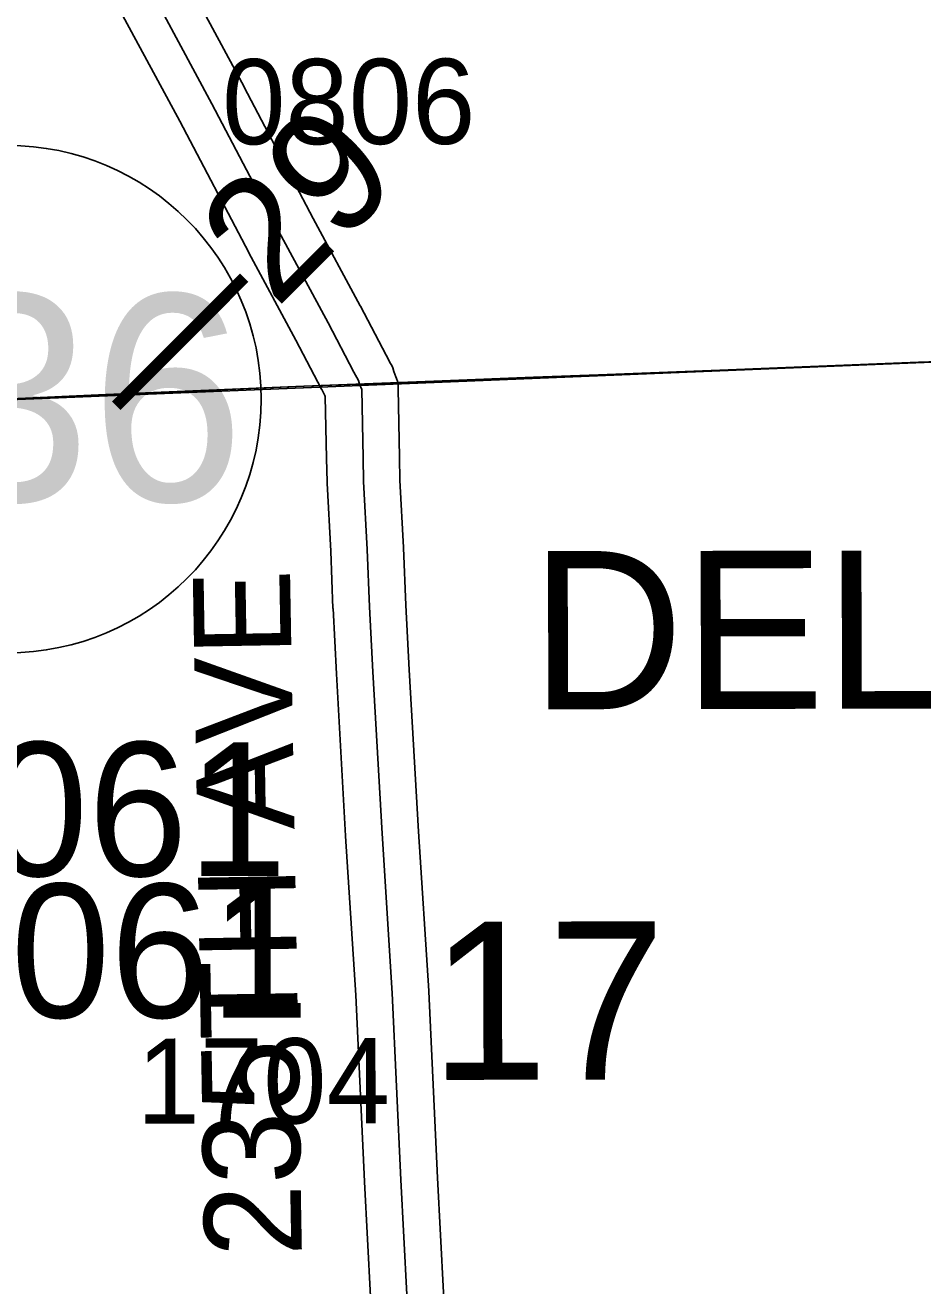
# Model space of a CAD drawing. Extents: x 128.7 to 185.5, y -21.4 to 12.6.
# Drawn here: x 147.073 to 147.811, y 1.977 to 3.013 of the extents above; entities that cross this region are included whole.
import ezdxf

# ---------------------------------------------------------------- set-up
doc = ezdxf.new("R2010")
doc.units = 0
for name, color, linetype in [('tdCoCorpTxt', 7, 'Continuous'), ('tdCoPriCL', 7, 'Continuous'), ('tdCoPrimary', 7, 'Continuous'), ('tdCoPriNonDiv', 7, 'Continuous'), ('tdCoPriNonDivCL', 7, 'Continuous'), ('tdCoSecRdNmbr', 7, 'Continuous'), ('tdCoSecRdTxt', 7, 'Continuous'), ('tdCoSecRteBand', 7, 'Continuous'), ('tdCoSecRteCL', 7, 'Continuous'), ('tdCoSectLine', 7, 'Continuous'), ('tdCoSectLinePart', 7, 'Continuous'), ('tdCoSectNmbr', 7, 'Continuous'), ('tdCoShieldStRte', 7, 'Continuous'), ('tdCoStrucPriMaintName', 7, 'Continuous'), ('tdCoSurfGravel', 7, 'Continuous'), ('tdStHwyPriRefPost1', 7, 'Continuous')]:
    doc.layers.add(name, color=color, linetype=linetype)

msp = doc.modelspace()

# ---------------------------------------------------------------- linework, layer by layer
at = {"layer": 'tdCoPriCL'}
msp.add_lwpolyline([(147.8578, 2.7379), (147.5902, 2.7274), (147.4908, 2.7237), (147.3475, 2.7182), (147.3019, 2.7165), (147.1392, 2.7096), (147.061, 2.7059), (146.8546, 2.6968), (146.7192, 2.6929), (146.646, 2.6904), (146.5222, 2.687), (146.3629, 2.6825), (146.3607, 2.6821), (146.354, 2.6819), (146.3473, 2.6817), (146.3424, 2.6815), (146.3391, 2.6814), (146.3267, 2.681), (146.313, 2.6808)], dxfattribs=at)
at = {"layer": 'tdCoPrimary'}
for points in [[(147.9686, 2.7415), (147.8079, 2.7363), (147.7191, 2.7326), (147.5906, 2.7274), (147.4912, 2.7237), (147.3699, 2.719), (147.3479, 2.7182), (147.3023, 2.7165), (147.1396, 2.7096), (147.0614, 2.7059), (146.9373, 2.7005), (146.855, 2.6968), (146.7196, 2.6929), (146.6463, 2.6904), (146.5225, 2.687), (146.3633, 2.6822), (146.3611, 2.6821), (146.3475, 2.6817), (146.3428, 2.6815), (146.3134, 2.6808), (146.2645, 2.6795)], [(147.9686, 2.7415), (147.8079, 2.7363), (147.7191, 2.7326), (147.5906, 2.7274), (147.4912, 2.7237), (147.3699, 2.719), (147.3479, 2.7182), (147.3023, 2.7165), (147.1396, 2.7096), (147.0614, 2.7059), (146.9373, 2.7005), (146.855, 2.6968), (146.7196, 2.6929), (146.6463, 2.6904), (146.5225, 2.687), (146.3633, 2.6822)], [(147.9686, 2.7415), (147.8079, 2.7363), (147.7191, 2.7326), (147.5906, 2.7274), (147.4912, 2.7237), (147.3699, 2.719), (147.3479, 2.7182), (147.3023, 2.7165), (147.1396, 2.7096), (147.0614, 2.7059), (146.9373, 2.7005), (146.855, 2.6968), (146.7196, 2.6929), (146.6463, 2.6904), (146.5225, 2.687), (146.3633, 2.6822)]]:
    msp.add_lwpolyline(points, dxfattribs=at)
at = {"layer": 'tdCoPriNonDiv'}
msp.add_lwpolyline([(146.3065, 2.6805), (146.3629, 2.6825), (146.8546, 2.6968), (147.3019, 2.7165), (147.8578, 2.7379)], dxfattribs=at)
at = {"layer": 'tdCoPriNonDivCL'}
msp.add_lwpolyline([(147.8578, 2.7379), (147.8075, 2.7363), (147.7187, 2.7326), (147.5902, 2.7274), (147.4908, 2.7237), (147.3695, 2.719), (147.3475, 2.7182), (147.3019, 2.7165), (147.1392, 2.7096), (147.061, 2.7059)], dxfattribs=at)
msp.add_lwpolyline([(147.8578, 2.7379), (147.8075, 2.7363), (147.7187, 2.7326), (147.5902, 2.7274), (147.4908, 2.7237), (147.3695, 2.719), (147.3475, 2.7182), (147.3019, 2.7165), (147.1392, 2.7096), (147.061, 2.7059)], dxfattribs=at)
at = {"layer": 'tdCoSecRteBand'}
for points in [[(147.1862, 3.0866), (147.253, 2.9626), (147.253, 2.9625), (147.2531, 2.9623), (147.3098, 2.8542), (147.3484, 2.7826), (147.3485, 2.7825), (147.3485, 2.7823), (147.3697, 2.742), (147.3733, 2.7352), (147.3743, 2.7333), (147.3751, 2.7314), (147.3761, 2.7285), (147.3778, 2.724), (147.3795, 2.7193), (147.3796, 2.7143), (147.3808, 2.6581), (147.3808, 2.6579), (147.3808, 2.6578), (147.3811, 2.6392), (147.384, 2.5838), (147.384, 2.5836), (147.384, 2.5835), (147.386, 2.5365), (147.3887, 2.4832), (147.3963, 2.3505), (147.4047, 2.2194), (147.4047, 2.2191), (147.4047, 2.2189), (147.4119, 2.0656), (147.4193, 1.9243)], [(147.3593, 1.9212), (147.352, 2.0625), (147.3519, 2.0626), (147.3519, 2.0627), (147.3448, 2.2158), (147.3364, 2.3467), (147.3364, 2.3468), (147.3364, 2.3469), (147.3288, 2.4799), (147.3288, 2.48), (147.3288, 2.4801), (147.3261, 2.5336), (147.326, 2.5337), (147.326, 2.5338), (147.3241, 2.5808), (147.3211, 2.6366), (147.3211, 2.6372), (147.3211, 2.6378), (147.3208, 2.6569), (147.3197, 2.708), (147.3194, 2.7087), (147.3167, 2.7138), (147.3167, 2.7139), (147.3166, 2.714), (147.2955, 2.7543), (147.2569, 2.8259), (147.2568, 2.8261), (147.2567, 2.8262), (147.2001, 2.9343), (147.1333, 3.0582)]]:
    msp.add_lwpolyline(points, dxfattribs=at)
at = {"layer": 'tdCoSecRteCL'}
msp.add_lwpolyline([(147.4001, 1.7066), (147.3982, 1.7558), (147.3937, 1.8347), (147.3893, 1.9228), (147.3819, 2.0641), (147.3748, 2.2175), (147.3664, 2.3487), (147.3587, 2.4816), (147.356, 2.5351), (147.354, 2.5822), (147.3511, 2.6382), (147.3508, 2.6574), (147.3496, 2.7136), (147.3479, 2.7182), (147.3469, 2.721), (147.3432, 2.7279), (147.322, 2.7684), (147.2833, 2.8401), (147.2265, 2.9484), (147.1597, 3.0725), (147.0978, 3.1889), (147.0856, 3.2103)], dxfattribs=at)
at = {"layer": 'tdCoSectLine'}
msp.add_lwpolyline([(146.8446, 2.6965), (147.8658, 2.7381)], dxfattribs=at)
at = {"layer": 'tdCoSectLinePart'}
for points in [[(147.3787, 2.7183), (147.8658, 2.7381)], [(146.8446, 2.6965), (147.3153, 2.7157)]]:
    msp.add_lwpolyline(points, dxfattribs=at)
at = {"layer": 'tdCoShieldStRte'}
msp.add_circle((147.0585, 2.7058), 0.2085, dxfattribs=at)
at = {"layer": 'tdCoSurfGravel'}
msp.add_lwpolyline([(147.3893, 1.9228), (147.3819, 2.0641), (147.3748, 2.2175), (147.3664, 2.3487), (147.3587, 2.4816), (147.356, 2.5351), (147.354, 2.5822), (147.3511, 2.6382), (147.3508, 2.6574), (147.3496, 2.7136), (147.3479, 2.7182), (147.3469, 2.721), (147.3432, 2.7279), (147.322, 2.7684), (147.2833, 2.8401), (147.2265, 2.9484), (147.1597, 3.0725)], dxfattribs=at)

# ---------------------------------------------------------------- texts
at = {"layer": 'tdCoCorpTxt'}
msp.add_text('DELMAR', height=0.13, rotation=0.1124, dxfattribs=at).set_placement((147.4888, 2.4508))
at = {"layer": 'tdCoSecRdNmbr'}
for s, rotation, p in [('0806', 0.112, (147.2349, 2.9152)), ('1704', 0.1119, (147.1646, 2.1102))]:
    msp.add_text(s, height=0.07, rotation=rotation, dxfattribs=at).set_placement(p)
at = {"layer": 'tdCoSecRdTxt'}
msp.add_text('235TH AVE', height=0.08, rotation=91, dxfattribs=at).set_placement((147.3005, 2.0015))
at = {"layer": 'tdCoSectNmbr'}
msp.add_text('17', height=0.13, rotation=0.1121, dxfattribs=at).set_placement((147.4061, 2.1462))
at = {"layer": 'tdCoShieldStRte'}
msp.add_text('136', height=0.17, dxfattribs=at).set_placement((146.8739, 2.6219))
at = {"layer": 'tdCoStrucPriMaintName'}
for s, p in [('23534L061', (146.552, 2.3138)), ('23534L061', (146.552, 2.3138)), ('23534L061', (146.552, 2.3138)), ('23534R061', (146.5458, 2.1974)), ('23534R061', (146.5458, 2.1974)), ('23534R061', (146.5458, 2.1974))]:
    msp.add_text(s, height=0.11, dxfattribs=at).set_placement(p)
at = {"layer": 'tdStHwyPriRefPost1'}
msp.add_text('‒‒29', height=0.1, rotation=45, dxfattribs=at).set_placement((147.1739, 2.6743))

doc.saveas('drawing.dxf')
